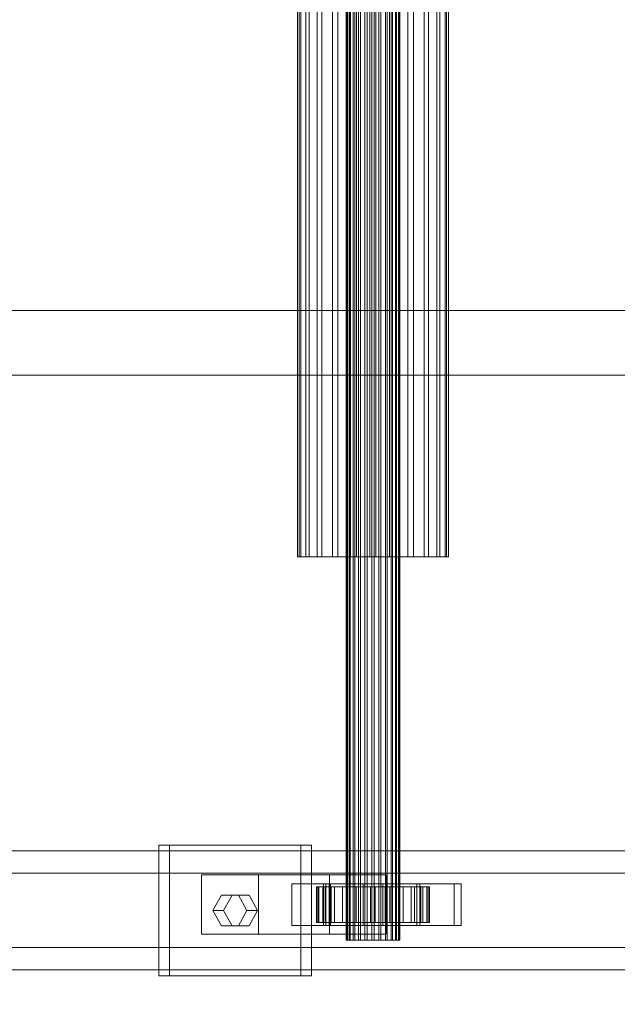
# Model space of a CAD drawing. Header units: millimetres. Extents: x -4738 to 65662, y -68080 to 6847.
# Tile 623 of 656: x 23518 to 23718, y -18462 to -18130. Entities that reach past the tile are written whole.
import ezdxf

# ---------------------------------------------------------------- set-up
doc = ezdxf.new("R2010")
doc.units = ezdxf.units.MM
doc.layers.add('COTAS_O', color=1, linetype='Continuous', lineweight=0)
doc.layers.add('superior_C02', color=7, linetype='Continuous', lineweight=0)
doc.dimstyles.new('R19_100', dxfattribs={"dimtxt": 250, "dimasz": 150, "dimexe": 150, "dimexo": 80, "dimgap": 100, "dimtad": 1, "dimtih": 1, "dimtoh": 1, "dimdsep": 46, "dimcen": 0.09, "dimadec": 0, "dimazin": 0, "dimtfac": 1, "dimtdec": 4, "dimtofl": 0, "dimtmove": 0, "dimatfit": 3, "dimfxl": 1, "dimtolj": 1, "dimtzin": 0, "dimarcsym": 0})

# ---------------------------------------------------------------- blocks, each defined once
blk = doc.blocks.new('DIM_R31_41')
at = {"layer": 'COTAS_O'}
for p, q in [((23050.07, -17510), (23005.07, -17660)), ((23750.07, -17510), (23050.07, -17510)), ((23050.07, -19480), (23050.07, -17510)), ((23050.07, -17510), (23095.07, -17660)), ((23050.07, -19480), (23005.07, -19330)), ((23050.07, -19480), (23095.07, -19330)), ((23750.07, -19480), (23050.07, -19480))]:
    blk.add_line(p, q, dxfattribs=at)
blk.add_text('1970 O', height=250, rotation=90, dxfattribs=at).set_placement((22950.07, -18495))

msp = doc.modelspace()

# ---------------------------------------------------------------- linework, layer by layer
at = {"layer": 'superior_C02'}
for p, q in [((23627.272, -18440), (23627.272, -17560)), ((23627.483, -18440), (23627.483, -17560)), ((23627.673, -18440), (23627.673, -17560)), ((23628.293, -18440), (23628.293, -17560)), ((23628.66, -18440), (23628.66, -17560)), ((23629.646, -18440), (23629.646, -17560)), ((23630.165, -18440), (23630.165, -17560)), ((23631.45, -18440), (23631.45, -17560)), ((23632.086, -18440), (23632.086, -17560)), ((23633.582, -18440), (23633.582, -17560)), ((23634.292, -18440), (23634.292, -17560)), ((23635.897, -18440), (23635.897, -17560)), ((23636.632, -18440), (23636.632, -17560)), ((23638.237, -18440), (23638.237, -17560)), ((23638.947, -18440), (23638.947, -17560)), ((23640.442, -18440), (23640.442, -17560)), ((23641.079, -18440), (23641.079, -17560)), ((23642.363, -18440), (23642.363, -17560)), ((23642.883, -18440), (23642.883, -17560)), ((23643.868, -18440), (23643.868, -17560)), ((23644.236, -18440), (23644.236, -17560)), ((23644.855, -17560), (23644.855, -18440)), ((23645.045, -18440), (23645.045, -17560)), ((23645.257, -18440), (23645.257, -17560)), ((23610.885, -18311.15), (23610.885, -17688.85)), ((23611.482, -18311.15), (23611.482, -17688.85)), ((23612.019, -18311.15), (23612.019, -17688.85)), ((23613.767, -18311.15), (23613.767, -17688.85)), ((23614.804, -18311.15), (23614.804, -17688.85)), ((23617.585, -18311.15), (23617.585, -17688.85)), ((23619.052, -18311.15), (23619.052, -17688.85)), ((23622.676, -18311.15), (23622.676, -17688.85)), ((23624.473, -18311.15), (23624.473, -17688.85)), ((23628.694, -18311.15), (23628.694, -17688.85)), ((23630.698, -18311.15), (23630.698, -17688.85)), ((23635.227, -18311.15), (23635.227, -17688.85)), ((23637.301, -18311.15), (23637.301, -17688.85)), ((23641.831, -18311.15), (23641.831, -17688.85)), ((23643.835, -18311.15), (23643.835, -17688.85)), ((23648.055, -18311.15), (23648.055, -17688.85)), ((23649.852, -18311.15), (23649.852, -17688.85)), ((23653.476, -18311.15), (23653.476, -17688.85)), ((23654.943, -18311.15), (23654.943, -17688.85)), ((23657.724, -18311.15), (23657.724, -17688.85)), ((23658.761, -18311.15), (23658.761, -17688.85)), ((23660.51, -17688.85), (23660.51, -18311.15)), ((23661.047, -18311.15), (23661.047, -17688.85)), ((23661.643, -18311.15), (23661.643, -17688.85)), ((23830.921, -18228.298), (23401.145, -18228.298)), ((23402.923, -18228.298), (23832.7, -18228.298)), ((24634.01, -18250), (15575.415, -18250)), ((15576.913, -18250), (24635.508, -18250)), ((23612.019, -18311.15), (23610.885, -18311.15)), ((23610.885, -18311.15), (23611.482, -18311.15)), ((23611.482, -18311.15), (23613.767, -18311.15)), ((23614.804, -18311.15), (23612.019, -18311.15)), ((23613.767, -18311.15), (23617.585, -18311.15)), ((23619.052, -18311.15), (23614.804, -18311.15)), ((23617.585, -18311.15), (23622.676, -18311.15)), ((23624.473, -18311.15), (23619.052, -18311.15)), ((23622.676, -18311.15), (23628.694, -18311.15)), ((23630.698, -18311.15), (23624.473, -18311.15)), ((23628.694, -18311.15), (23635.227, -18311.15)), ((23637.301, -18311.15), (23630.698, -18311.15)), ((23635.227, -18311.15), (23641.831, -18311.15)), ((23643.835, -18311.15), (23637.301, -18311.15)), ((23641.831, -18311.15), (23648.055, -18311.15)), ((23649.852, -18311.15), (23643.835, -18311.15)), ((23648.055, -18311.15), (23653.476, -18311.15)), ((23654.943, -18311.15), (23649.852, -18311.15)), ((23653.476, -18311.15), (23657.724, -18311.15)), ((23658.761, -18311.15), (23654.943, -18311.15)), ((23657.724, -18311.15), (23660.51, -18311.15)), ((23661.047, -18311.15), (23658.761, -18311.15)), ((23660.51, -18311.15), (23661.643, -18311.15)), ((23661.643, -18311.15), (23661.047, -18311.15)), ((23612.082, -18408), (23564.354, -18408)), ((23564.354, -18408), (23564.354, -18452)), ((23567.931, -18408), (23564.354, -18408)), ((23567.931, -18452), (23567.931, -18408)), ((23567.931, -18408), (23615.658, -18408)), ((23612.082, -18452), (23612.082, -18408)), ((23612.082, -18408), (23615.658, -18408)), ((23615.658, -18408), (23615.658, -18452)), ((23921.126, -18410), (22775.666, -18410)), ((22787.589, -18410), (23933.048, -18410)), ((23976.266, -18410), (22830.806, -18410)), ((22845.709, -18410), (23991.168, -18410)), ((23920.432, -18417.5), (22831.602, -18417.5)), ((22844.912, -18417.5), (23933.742, -18417.5)), ((23597.764, -18418), (23578.673, -18418)), ((23578.673, -18418), (23578.673, -18438)), ((23621.652, -18418), (23578.673, -18418)), ((23597.764, -18438), (23597.764, -18418)), ((23597.764, -18418), (23640.743, -18418)), ((23621.652, -18438), (23621.652, -18418)), ((23621.652, -18418), (23640.743, -18418)), ((23640.743, -18418), (23640.743, -18438)), ((23620.46, -18421), (23609.005, -18421)), ((23609.005, -18421), (23609.005, -18435)), ((23621.523, -18421), (23609.005, -18421)), ((23617.726, -18422), (23617.28, -18422)), ((23617.28, -18422), (23627.272, -18422)), ((23617.28, -18434), (23617.28, -18422)), ((23617.28, -18422), (23618.128, -18422)), ((23619.435, -18422), (23617.726, -18422)), ((23617.726, -18422), (23627.483, -18422)), ((23617.726, -18434), (23617.726, -18422)), ((23618.128, -18422), (23627.673, -18422)), ((23618.128, -18434), (23618.128, -18422)), ((23618.128, -18422), (23620.211, -18422)), ((23622.292, -18422), (23619.435, -18422)), ((23619.435, -18422), (23628.293, -18422)), ((23619.435, -18434), (23619.435, -18422)), ((23663.584, -18421), (23619.674, -18421)), ((23619.674, -18421), (23619.674, -18435)), ((23622.059, -18421), (23619.674, -18421)), ((23620.211, -18422), (23628.66, -18422)), ((23620.211, -18434), (23620.211, -18422)), ((23620.211, -18422), (23623.389, -18422)), ((23620.46, -18435), (23620.46, -18421)), ((23620.46, -18421), (23632.978, -18421)), ((23621.523, -18435), (23621.523, -18421)), ((23621.523, -18421), (23632.978, -18421)), ((23622.059, -18435), (23622.059, -18421)), ((23622.059, -18421), (23665.968, -18421)), ((23626.1, -18422), (23622.292, -18422)), ((23622.292, -18422), (23629.646, -18422)), ((23622.292, -18434), (23622.292, -18422)), ((23623.389, -18422), (23630.165, -18422)), ((23623.389, -18434), (23623.389, -18422)), ((23623.389, -18422), (23627.444, -18422)), ((23630.601, -18422), (23626.1, -18422)), ((23626.1, -18422), (23631.45, -18422)), ((23626.1, -18434), (23626.1, -18422)), ((23627.272, -18422), (23627.483, -18422)), ((23627.272, -18422), (23627.272, -18434)), ((23627.673, -18422), (23627.272, -18422)), ((23627.444, -18422), (23632.086, -18422)), ((23627.444, -18434), (23627.444, -18422)), ((23627.444, -18422), (23632.1, -18422)), ((23627.483, -18422), (23628.293, -18422)), ((23627.483, -18422), (23627.483, -18434)), ((23627.673, -18422), (23627.673, -18434)), ((23628.66, -18422), (23627.673, -18422)), ((23628.293, -18422), (23629.646, -18422)), ((23628.293, -18422), (23628.293, -18434)), ((23628.66, -18422), (23628.66, -18434)), ((23630.165, -18422), (23628.66, -18422)), ((23629.646, -18422), (23631.45, -18422)), ((23629.646, -18422), (23629.646, -18434)), ((23630.165, -18422), (23630.165, -18434)), ((23632.086, -18422), (23630.165, -18422)), ((23635.488, -18422), (23630.601, -18422)), ((23630.601, -18422), (23633.582, -18422)), ((23630.601, -18434), (23630.601, -18422)), ((23631.45, -18422), (23633.582, -18422)), ((23631.45, -18422), (23631.45, -18434)), ((23632.086, -18422), (23632.086, -18434)), ((23634.292, -18422), (23632.086, -18422)), ((23632.1, -18422), (23634.292, -18422)), ((23632.1, -18434), (23632.1, -18422)), ((23632.1, -18422), (23637.04, -18422)), ((23632.978, -18421), (23632.978, -18435)), ((23633.582, -18422), (23635.897, -18422)), ((23633.582, -18422), (23633.582, -18434)), ((23634.292, -18422), (23634.292, -18434)), ((23636.632, -18422), (23634.292, -18422)), ((23640.428, -18422), (23635.488, -18422)), ((23635.488, -18422), (23635.897, -18422)), ((23635.488, -18434), (23635.488, -18422)), ((23635.897, -18422), (23638.237, -18422)), ((23635.897, -18422), (23635.897, -18434)), ((23637.04, -18422), (23636.632, -18422)), ((23636.632, -18422), (23636.632, -18434)), ((23638.947, -18422), (23636.632, -18422)), ((23637.04, -18434), (23637.04, -18422)), ((23637.04, -18422), (23641.927, -18422)), ((23640.428, -18422), (23638.237, -18422)), ((23638.237, -18422), (23640.442, -18422)), ((23638.237, -18422), (23638.237, -18434)), ((23641.927, -18422), (23638.947, -18422)), ((23638.947, -18422), (23638.947, -18434)), ((23641.079, -18422), (23638.947, -18422)), ((23651.005, -18421), (23639.551, -18421)), ((23639.551, -18421), (23639.551, -18435)), ((23652.069, -18421), (23639.551, -18421)), ((23645.084, -18422), (23640.428, -18422)), ((23640.428, -18434), (23640.428, -18422)), ((23645.084, -18422), (23640.442, -18422)), ((23640.442, -18422), (23642.363, -18422)), ((23640.442, -18422), (23640.442, -18434)), ((23646.428, -18422), (23641.079, -18422)), ((23641.079, -18422), (23641.079, -18434)), ((23642.883, -18422), (23641.079, -18422)), ((23641.927, -18434), (23641.927, -18422)), ((23641.927, -18422), (23646.428, -18422)), ((23649.139, -18422), (23642.363, -18422)), ((23642.363, -18422), (23643.868, -18422)), ((23642.363, -18422), (23642.363, -18434)), ((23650.237, -18422), (23642.883, -18422)), ((23642.883, -18422), (23642.883, -18434)), ((23644.236, -18422), (23642.883, -18422)), ((23652.317, -18422), (23643.868, -18422)), ((23643.868, -18422), (23644.855, -18422)), ((23643.868, -18422), (23643.868, -18434)), ((23653.093, -18422), (23644.236, -18422)), ((23644.236, -18422), (23644.236, -18434)), ((23645.045, -18422), (23644.236, -18422)), ((23644.855, -18422), (23654.401, -18422)), ((23644.855, -18434), (23644.855, -18422)), ((23644.855, -18422), (23645.257, -18422)), ((23654.802, -18422), (23645.045, -18422)), ((23645.045, -18422), (23645.045, -18434)), ((23645.257, -18422), (23645.045, -18422)), ((23649.139, -18422), (23645.084, -18422)), ((23645.084, -18434), (23645.084, -18422)), ((23655.248, -18422), (23645.257, -18422)), ((23645.257, -18422), (23645.257, -18434)), ((23646.428, -18434), (23646.428, -18422)), ((23646.428, -18422), (23650.237, -18422)), ((23652.317, -18422), (23649.139, -18422)), ((23649.139, -18434), (23649.139, -18422)), ((23650.237, -18434), (23650.237, -18422)), ((23650.237, -18422), (23653.093, -18422)), ((23651.005, -18435), (23651.005, -18421)), ((23651.005, -18421), (23663.523, -18421)), ((23652.069, -18435), (23652.069, -18421)), ((23652.069, -18421), (23663.523, -18421)), ((23654.401, -18422), (23652.317, -18422)), ((23652.317, -18434), (23652.317, -18422)), ((23653.093, -18434), (23653.093, -18422)), ((23653.093, -18422), (23654.802, -18422)), ((23654.401, -18422), (23654.401, -18434)), ((23655.248, -18422), (23654.401, -18422)), ((23654.802, -18434), (23654.802, -18422)), ((23654.802, -18422), (23655.248, -18422)), ((23655.248, -18434), (23655.248, -18422)), ((23663.523, -18421), (23663.523, -18435)), ((23663.584, -18435), (23663.584, -18421)), ((23663.584, -18421), (23665.968, -18421)), ((23665.968, -18421), (23665.968, -18435)), ((23582.491, -18430), (23585.354, -18424.804)), ((23585.354, -18424.804), (23591.082, -18424.804)), ((23588.931, -18424.804), (23585.354, -18424.804)), ((23588.931, -18424.804), (23586.067, -18430)), ((23594.658, -18424.804), (23588.931, -18424.804)), ((23591.082, -18424.804), (23593.945, -18430)), ((23594.658, -18424.804), (23591.082, -18424.804)), ((23597.522, -18430), (23594.658, -18424.804)), ((23585.354, -18435.196), (23582.491, -18430)), ((23582.491, -18430), (23586.067, -18430)), ((23586.067, -18430), (23588.931, -18435.196)), ((23593.945, -18430), (23591.082, -18435.196)), ((23597.522, -18430), (23593.945, -18430)), ((23594.658, -18435.196), (23597.522, -18430)), ((23591.082, -18435.196), (23585.354, -18435.196)), ((23588.931, -18435.196), (23585.354, -18435.196)), ((23588.931, -18435.196), (23594.658, -18435.196)), ((23594.658, -18435.196), (23591.082, -18435.196)), ((23609.005, -18435), (23620.46, -18435)), ((23609.005, -18435), (23621.523, -18435)), ((23627.272, -18434), (23617.28, -18434)), ((23617.28, -18434), (23617.726, -18434)), ((23618.128, -18434), (23617.28, -18434)), ((23627.483, -18434), (23617.726, -18434)), ((23617.726, -18434), (23619.435, -18434)), ((23627.673, -18434), (23618.128, -18434)), ((23620.211, -18434), (23618.128, -18434)), ((23628.293, -18434), (23619.435, -18434)), ((23619.435, -18434), (23622.292, -18434)), ((23619.674, -18435), (23663.584, -18435)), ((23619.674, -18435), (23622.059, -18435)), ((23628.66, -18434), (23620.211, -18434)), ((23623.389, -18434), (23620.211, -18434)), ((23632.978, -18435), (23620.46, -18435)), ((23632.978, -18435), (23621.523, -18435)), ((23665.968, -18435), (23622.059, -18435)), ((23629.646, -18434), (23622.292, -18434)), ((23622.292, -18434), (23626.1, -18434)), ((23630.165, -18434), (23623.389, -18434)), ((23627.444, -18434), (23623.389, -18434)), ((23631.45, -18434), (23626.1, -18434)), ((23626.1, -18434), (23630.601, -18434)), ((23627.483, -18434), (23627.272, -18434)), ((23627.272, -18434), (23627.673, -18434)), ((23632.086, -18434), (23627.444, -18434)), ((23632.1, -18434), (23627.444, -18434)), ((23628.293, -18434), (23627.483, -18434)), ((23627.673, -18434), (23628.66, -18434)), ((23629.646, -18434), (23628.293, -18434)), ((23628.66, -18434), (23630.165, -18434)), ((23631.45, -18434), (23629.646, -18434)), ((23630.165, -18434), (23632.086, -18434)), ((23633.582, -18434), (23630.601, -18434)), ((23630.601, -18434), (23635.488, -18434)), ((23633.582, -18434), (23631.45, -18434)), ((23632.086, -18434), (23634.292, -18434)), ((23634.292, -18434), (23632.1, -18434)), ((23637.04, -18434), (23632.1, -18434)), ((23635.897, -18434), (23633.582, -18434)), ((23634.292, -18434), (23636.632, -18434)), ((23635.897, -18434), (23635.488, -18434)), ((23635.488, -18434), (23640.428, -18434)), ((23638.237, -18434), (23635.897, -18434)), ((23636.632, -18434), (23637.04, -18434)), ((23636.632, -18434), (23638.947, -18434)), ((23641.927, -18434), (23637.04, -18434)), ((23640.442, -18434), (23638.237, -18434)), ((23638.237, -18434), (23640.428, -18434)), ((23638.947, -18434), (23641.927, -18434)), ((23638.947, -18434), (23641.079, -18434)), ((23639.551, -18435), (23651.005, -18435)), ((23639.551, -18435), (23652.069, -18435)), ((23640.428, -18434), (23645.084, -18434)), ((23642.363, -18434), (23640.442, -18434)), ((23640.442, -18434), (23645.084, -18434)), ((23641.079, -18434), (23646.428, -18434)), ((23641.079, -18434), (23642.883, -18434)), ((23646.428, -18434), (23641.927, -18434)), ((23643.868, -18434), (23642.363, -18434)), ((23642.363, -18434), (23649.139, -18434)), ((23642.883, -18434), (23650.237, -18434)), ((23642.883, -18434), (23644.236, -18434)), ((23644.855, -18434), (23643.868, -18434)), ((23643.868, -18434), (23652.317, -18434)), ((23644.236, -18434), (23653.093, -18434)), ((23644.236, -18434), (23645.045, -18434)), ((23654.401, -18434), (23644.855, -18434)), ((23645.257, -18434), (23644.855, -18434)), ((23645.045, -18434), (23654.802, -18434)), ((23645.045, -18434), (23645.257, -18434)), ((23645.084, -18434), (23649.139, -18434)), ((23645.257, -18434), (23655.248, -18434)), ((23650.237, -18434), (23646.428, -18434)), ((23649.139, -18434), (23652.317, -18434)), ((23653.093, -18434), (23650.237, -18434)), ((23663.523, -18435), (23651.005, -18435)), ((23663.523, -18435), (23652.069, -18435)), ((23652.317, -18434), (23654.401, -18434)), ((23654.802, -18434), (23653.093, -18434)), ((23654.401, -18434), (23655.248, -18434)), ((23655.248, -18434), (23654.802, -18434)), ((23665.968, -18435), (23663.584, -18435)), ((23578.673, -18438), (23597.764, -18438)), ((23578.673, -18438), (23621.652, -18438)), ((23640.743, -18438), (23597.764, -18438)), ((23640.743, -18438), (23621.652, -18438)), ((22831.602, -18442.5), (23920.432, -18442.5)), ((22844.912, -18442.5), (23933.742, -18442.5)), ((23627.673, -18440), (23627.272, -18440)), ((23627.272, -18440), (23627.483, -18440)), ((23627.483, -18440), (23628.293, -18440)), ((23628.66, -18440), (23627.673, -18440)), ((23628.293, -18440), (23629.646, -18440)), ((23630.165, -18440), (23628.66, -18440)), ((23629.646, -18440), (23631.45, -18440)), ((23632.086, -18440), (23630.165, -18440)), ((23631.45, -18440), (23633.582, -18440)), ((23634.292, -18440), (23632.086, -18440)), ((23633.582, -18440), (23635.897, -18440)), ((23636.632, -18440), (23634.292, -18440)), ((23635.897, -18440), (23638.237, -18440)), ((23638.947, -18440), (23636.632, -18440)), ((23638.237, -18440), (23640.442, -18440)), ((23641.079, -18440), (23638.947, -18440)), ((23640.442, -18440), (23642.363, -18440)), ((23642.883, -18440), (23641.079, -18440)), ((23642.363, -18440), (23643.868, -18440)), ((23644.236, -18440), (23642.883, -18440)), ((23643.868, -18440), (23644.855, -18440)), ((23645.045, -18440), (23644.236, -18440)), ((23644.855, -18440), (23645.257, -18440)), ((23645.257, -18440), (23645.045, -18440)), ((22775.666, -18450), (23921.126, -18450)), ((22787.589, -18450), (23933.048, -18450)), ((22830.806, -18450), (23976.266, -18450)), ((22845.709, -18450), (23991.168, -18450)), ((23564.354, -18452), (23612.082, -18452)), ((23564.354, -18452), (23567.931, -18452)), ((23615.658, -18452), (23567.931, -18452)), ((23615.658, -18452), (23612.082, -18452))]:
    msp.add_line(p, q, dxfattribs=at)

# ---------------------------------------------------------------- dimensions: what is measured, and where the dimension line sits
at = {"layer": 'COTAS_O'}
dim = msp.add_aligned_dim(p1=(23750.067, -19480), p2=(23750.067, -17510), distance=700, text='<> O', dimstyle='R19_100', dxfattribs=at)
dim.commit()
dim.dimension.update_dxf_attribs({"geometry": 'DIM_R31_41', "text_midpoint": (23050.067, -18495)})

doc.saveas('drawing.dxf')
